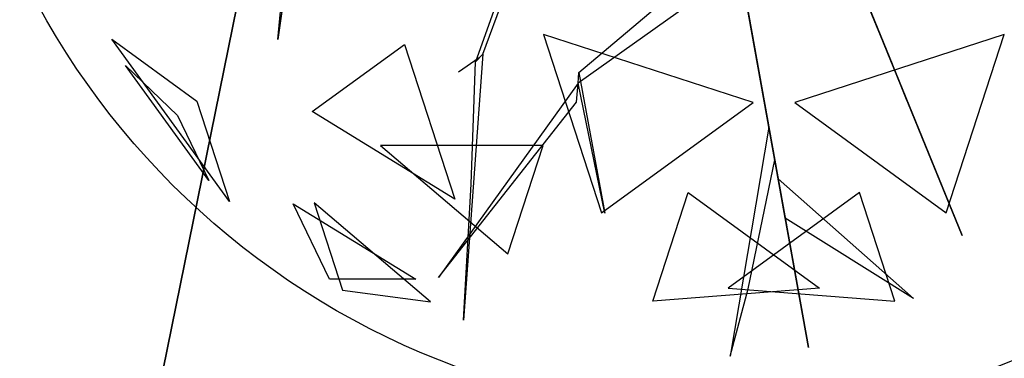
# Model space of a CAD drawing. Extents: x 22936 to 50368, y -4877 to 31080.
# Tile 497 of 601: x 47674 to 47910, y 6184 to 6265. Entities that reach past the tile are written whole.
import ezdxf

# ---------------------------------------------------------------- set-up
doc = ezdxf.new("R2010")
doc.units = 0
doc.layers.get('0').update_dxf_attribs({"linetype": 'CONTINUOUS'})
for name, color, linetype in [('00_TRACE_ARBRE', 3, 'CONTINUOUS'), ('00_TRACE_RDC', 241, 'CONTINUOUS'), ('08_AMENAGEMENTS_EXTERIEURS', 253, 'CONTINUOUS'), ('09_VEGETATION', 134, 'CONTINUOUS')]:
    doc.layers.add(name, color=color, linetype=linetype)

# ---------------------------------------------------------------- blocks, each defined once
blk = doc.blocks.new('TREE_GEOMETRIC_ROUND')
at = {"color": 7}
for p, q in [((-1025.8, -425.7, 3546.1), (-1094.1, -911.7, 4205.1)), ((-1094.1, -911.7, 4205.1), (-1050.3, -449.3, 3561.8)), ((-603.6, -946.7, 2786.3), (-453, -540.8, 2771.6)), ((-478.7, -568.3, 2844.8), (-620.7, -965, 2843.8)), ((-373.5, -991.1, 4105.7), (4, -672.1, 3415.3)), ((176, -1648.4, 3593.2), (2.2, -680.5, 3357.8)), ((2.2, -680.5, 3415.3), (176, -1648.4, 3593.2)), ((-2.2, -751.4, 3415.3), (-375.4, -1016.1, 4074.4)), ((376.1, -970, 4937.4), (292.4, -764.7, 4383)), ((297.1, -776.3, 4325.4), (543.6, -1380.7, 4586.9)), ((297.1, -776.3, 4335.9), (412.5, -1059.2, 5099.5)), ((447.2, -1144.4, 4555.6), (314.5, -818.9, 4398.6)), ((-1209.6, -1299.5, 3736.8), (-1491.6, -911.3, 3736.8)), ((-1491.6, -911.3, 3736.8), (-1287.6, -1059.6, 3316.1)), ((43.2, -1062.8, 5468.4), (-458, -899.9, 5468.4)), ((-458, -899.9, 5468.4), (-319.5, -1326.2, 5178.3)), ((644.2, -899.9, 2392.4), (143.1, -1062.8, 2392.4)), ((505.7, -1326.2, 2682.5), (644.2, -899.9, 2392.4)), ((-1011.6, -1084.4, 4958.5), (-790.9, -924.1, 5283)), ((-790.9, -924.1, 5283), (-670.7, -1294.1, 5031.1)), ((-612.1, -955.8, 2796.8), (-661.3, -990, 2796.8)), ((-603.6, -946.7, 2786.3), (-649.3, -1582.9, 2960.6)), ((-631.6, -1257.7, 2843.8), (-620.7, -965, 2843.8)), ((-620.7, -965, 2843.8), (-603.6, -946.7, 2786.3)), ((-1259, -1249, 4189.8), (-1458.9, -973.9, 4189.8)), ((-1458.9, -973.9, 4189.8), (-1333.8, -1093.2, 4415.9)), ((412.5, -1059.2, 5099.5), (376.1, -970, 4937.4)), ((-375.4, -1016.1, 4074.4), (-373.5, -991.1, 4105.7)), ((-373.5, -991.1, 4105.7), (-311.5, -1327.5, 4806.6)), ((-375.4, -1016.1, 4074.4), (-709.6, -1481.1, 4367.3)), ((-379, -1062, 4126.7), (-375.4, -1016.1, 4074.4)), ((-311.5, -1327.5, 4806.6), (-375.4, -1016.1, 4074.4)), ((-1287.6, -1059.6, 3316.1), (-1209.6, -1299.5, 3736.8)), ((-709.6, -1481.1, 4367.3), (-379, -1062, 4126.7)), ((-319.5, -1326.2, 5178.3), (43.2, -1062.8, 5468.4)), ((143.1, -1062.8, 2392.4), (505.7, -1326.2, 2682.5)), ((-1333.8, -1093.2, 4415.9), (-1259, -1249, 4189.8)), ((-670.7, -1294.1, 5031.1), (-1011.6, -1084.4, 4958.5)), ((81.3, -1121.2, 3462.4), (-11.6, -1669.3, 3357.8)), ((95.4, -1199.5, 3488.5), (81.3, -1121.2, 3462.4)), ((543.6, -1380.7, 4586.9), (447.2, -1144.4, 4555.6)), ((-458.8, -1165.3, 2577.8), (-847.9, -1165.3, 2829.7)), ((-847.9, -1165.3, 2829.7), (-543.2, -1424.8, 2902.3)), ((-543.2, -1424.8, 2902.3), (-458.8, -1165.3, 2577.8)), ((31.8, -1508.5, 3431), (95.4, -1199.5, 3488.5)), ((120.5, -1339.5, 3561.8), (103.5, -1244.8, 3546.1)), ((103.5, -1244.8, 3546.1), (427, -1531.1, 4205.1)), ((-649.3, -1582.9, 2960.6), (-631.6, -1257.7, 2843.8)), ((-196.4, -1537.5, 2902.3), (-112.1, -1278, 2577.8)), ((-112.1, -1278, 2577.8), (202.6, -1506.7, 2829.7)), ((298.3, -1278, 5283), (-16.4, -1506.7, 5031.1)), ((382.6, -1537.5, 4958.5), (298.3, -1278, 5283)), ((-1057.1, -1305.2, 4599.3), (-763.9, -1485.5, 4661.7)), ((-970.7, -1485.5, 4337.8), (-1057.1, -1305.2, 4599.3)), ((-728.6, -1539.4, 3265.8), (-1007, -1302.4, 3199.5)), ((-1007, -1302.4, 3199.5), (-939.1, -1511.3, 3565.9)), ((427, -1531.1, 4205.1), (120.5, -1339.5, 3561.8)), ((-763.9, -1485.5, 4661.7), (-970.7, -1485.5, 4337.8)), ((202.6, -1506.7, 2829.7), (-196.4, -1537.5, 2902.3)), ((-16.4, -1506.7, 5031.1), (382.6, -1537.5, 4958.5)), ((-939.1, -1511.3, 3565.9), (-728.6, -1539.4, 3265.8)), ((-11.6, -1669.3, 3357.8), (31.8, -1508.5, 3431))]:
    blk.add_line(p, q, dxfattribs=at)
mesh = blk.add_polyface(dxfattribs=at)
corners = [(-1094.1, -911.7, 4205.1), (-1050.3, -449.3, 3561.8), (-1025.8, -425.7, 3546.1)]
mesh.append_faces([[corners[k] for k in face] for face in [(0, 1, 2)]], dxfattribs={"color": 7})
mesh = blk.add_polyface(dxfattribs=at)
corners = [(2.2, -680.5, 3415.3), (176, -1648.4, 3593.2), (2.2, -680.5, 3357.8)]
mesh.append_faces([[corners[k] for k in face] for face in [(0, 1, 2)]], dxfattribs={"color": 7})
mesh = blk.add_polyface(dxfattribs=at)
corners = [(376.1, -970, 4937.4), (297.1, -776.3, 4335.9), (412.5, -1059.2, 5099.5), (292.4, -764.7, 4383)]
mesh.append_faces([[corners[k] for k in face] for face in [(0, 1, 2), (1, 0, 3)]], dxfattribs={"vtx0": -1, "color": 7})
mesh = blk.add_polyface(dxfattribs=at)
corners = [(447.2, -1144.4, 4555.6), (297.1, -776.3, 4325.4), (543.6, -1380.7, 4586.9), (314.5, -818.9, 4398.6)]
mesh.append_faces([[corners[k] for k in face] for face in [(0, 1, 2), (1, 0, 3)]], dxfattribs={"vtx0": -1, "color": 7})
mesh = blk.add_polyface(dxfattribs=at)
corners = [(-1491.6, -911.3, 3736.8), (-1287.6, -1059.6, 3316.1), (-1209.6, -1299.5, 3736.8)]
mesh.append_faces([[corners[k] for k in face] for face in [(0, 1, 2)]], dxfattribs={"color": 7})
mesh = blk.add_polyface(dxfattribs=at)
corners = [(43.2, -1062.8, 5468.4), (-458, -899.9, 5468.4), (-319.5, -1326.2, 5178.3)]
mesh.append_faces([[corners[k] for k in face] for face in [(0, 1, 2)]], dxfattribs={"color": 7})
mesh = blk.add_polyface(dxfattribs=at)
corners = [(644.2, -899.9, 2392.4), (143.1, -1062.8, 2392.4), (505.7, -1326.2, 2682.5)]
mesh.append_faces([[corners[k] for k in face] for face in [(0, 1, 2)]], dxfattribs={"color": 7})
mesh = blk.add_polyface(dxfattribs=at)
corners = [(-670.7, -1294.1, 5031.1), (-1011.6, -1084.4, 4958.5), (-790.9, -924.1, 5283)]
mesh.append_faces([[corners[k] for k in face] for face in [(0, 1, 2)]], dxfattribs={"color": 7})
mesh = blk.add_polyface(dxfattribs=at)
corners = [(-1458.9, -973.9, 4189.8), (-1333.8, -1093.2, 4415.9), (-1259, -1249, 4189.8)]
mesh.append_faces([[corners[k] for k in face] for face in [(0, 1, 2)]], dxfattribs={"color": 7})
mesh = blk.add_polyface(dxfattribs=at)
corners = [(-373.5, -991.1, 4105.7), (-311.5, -1327.5, 4806.6), (-375.4, -1016.1, 4074.4)]
mesh.append_faces([[corners[k] for k in face] for face in [(0, 1, 2)]], dxfattribs={"color": 7})
mesh = blk.add_polyface(dxfattribs=at)
corners = [(-709.6, -1481.1, 4367.3), (-379, -1062, 4126.7), (-375.4, -1016.1, 4074.4)]
mesh.append_faces([[corners[k] for k in face] for face in [(0, 1, 2)]], dxfattribs={"color": 7})
mesh = blk.add_polyface(dxfattribs=at)
corners = [(-543.2, -1424.8, 2902.3), (-458.8, -1165.3, 2577.8), (-847.9, -1165.3, 2829.7)]
mesh.append_faces([[corners[k] for k in face] for face in [(0, 1, 2)]], dxfattribs={"color": 7})
mesh = blk.add_polyface(dxfattribs=at)
corners = [(103.5, -1244.8, 3546.1), (427, -1531.1, 4205.1), (120.5, -1339.5, 3561.8)]
mesh.append_faces([[corners[k] for k in face] for face in [(0, 1, 2)]], dxfattribs={"color": 7})
mesh = blk.add_polyface(dxfattribs=at)
corners = [(-196.4, -1537.5, 2902.3), (-112.1, -1278, 2577.8), (202.6, -1506.7, 2829.7)]
mesh.append_faces([[corners[k] for k in face] for face in [(0, 1, 2)]], dxfattribs={"color": 7})
mesh = blk.add_polyface(dxfattribs=at)
corners = [(298.3, -1278, 5283), (-16.4, -1506.7, 5031.1), (382.6, -1537.5, 4958.5)]
mesh.append_faces([[corners[k] for k in face] for face in [(0, 1, 2)]], dxfattribs={"color": 7})
mesh = blk.add_polyface(dxfattribs=at)
corners = [(-763.9, -1485.5, 4661.7), (-970.7, -1485.5, 4337.8), (-1057.1, -1305.2, 4599.3)]
mesh.append_faces([[corners[k] for k in face] for face in [(0, 1, 2)]], dxfattribs={"color": 7})
mesh = blk.add_polyface(dxfattribs=at)
corners = [(-939.1, -1511.3, 3565.9), (-728.6, -1539.4, 3265.8), (-1007, -1302.4, 3199.5)]
mesh.append_faces([[corners[k] for k in face] for face in [(0, 1, 2)]], dxfattribs={"color": 7})
blk = doc.blocks.new('ARBRE_SIMPLE')
blk.add_circle((0, 0), 250)
blk = doc.blocks.new('GROUPER_1')
at = {"layer": '00_TRACE_ARBRE', "xscale": 0.75, "yscale": 0.75, "zscale": 0.75, "rotation": 10.53798942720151}
blk.add_blockref('ARBRE_SIMPLE', (6229.02, 6969.71), dxfattribs=at)
blk = doc.blocks.new('GROUPER_2')
at = {"layer": '00_TRACE_RDC'}
blk.add_blockref('GROUPER_1', (12098.99, 4265.72), dxfattribs=at)
blk = doc.blocks.new('GROUPER_15')
at = {"layer": '08_AMENAGEMENTS_EXTERIEURS'}
mesh = blk.add_polyface(dxfattribs=at)
corners = [(4729.78, 4582.9), (4440.99, 3870.79), (4440.99, 4582.9), (4729.78, 4024.79), (4729.78, 3870.79), (6556.3, 3870.79), (6582.22, 4024.79)]
mesh.append_faces([[corners[k] for k in face] for face in [(0, 1, 2), (5, 3, 6)]], dxfattribs={"vtx0": -1})
mesh.append_faces([[corners[k] for k in face] for face in [(1, 3, 4)]], dxfattribs={"vtx0": -1, "vtx1": -1})
mesh.append_faces([[corners[k] for k in face] for face in [(1, 0, 3), (3, 5, 4)]], dxfattribs={"vtx0": -1, "vtx2": -1})
blk = doc.blocks.new('GROUPER_17')
at = {"layer": '08_AMENAGEMENTS_EXTERIEURS'}
mesh = blk.add_polyface(dxfattribs=at)
corners = [(16.45, 1860.4), (0, 1328), (0, 1844.55), (1795, 1328), (33.02, 1876.27), (49.71, 1892.12), (66.55, 1907.89), (83.55, 1923.55), (100.74, 1939.04), (118.11, 1954.33), (135.7, 1969.37), (153.53, 1984.11), (171.6, 1998.5), (189.93, 2012.5), (208.55, 2026.07), (227.46, 2039.16), (246.69, 2051.72), (266.25, 2063.72), (286.11, 2075.18), (306.26, 2086.08), (326.69, 2096.46), (347.37, 2106.3), (368.28, 2115.64), (389.4, 2124.46), (410.72, 2132.79), (432.21, 2140.64), (453.87, 2148), (475.66, 2154.9), (497.57, 2161.34), (519.59, 2167.33), (541.68, 2172.89), (563.84, 2178.01), (586.04, 2182.71), (608.27, 2187), (630.51, 2190.89), (652.73, 2194.39), (674.92, 2197.5), (697.06, 2200.25), (719.14, 2202.62), (741.15, 2204.62), (763.1, 2206.23), (785, 2207.43), (806.84, 2208.22), (828.63, 2208.57), (850.38, 2208.48), (872.08, 2207.93), (893.75, 2206.9), (915.39, 2205.39), (936.99, 2203.38), (958.57, 2200.86), (980.13, 2197.81), (1001.67, 2194.22), (1023.19, 2190.07), (1044.71, 2185.36), (1066.22, 2180.06), (1087.73, 2174.17), (1109.23, 2167.67), (1130.75, 2160.55), (1152.27, 2152.79), (1173.81, 2144.38), (1195.36, 2135.31), (1216.93, 2125.59), (1238.5, 2115.38), (1260.06, 2104.88), (1281.58, 2094.27), (1303.04, 2083.75), (1324.43, 2073.52), (1345.72, 2063.77), (1366.89, 2054.69), (1387.93, 2046.48), (1408.82, 2039.32), (1429.54, 2033.42), (1450.06, 2028.98), (1470.36, 2026.17), (1490.44, 2025.2), (1510.26, 2026.26), (1529.82, 2029.54), (1549.07, 2035.18), (1567.96, 2043.07), (1586.43, 2053.03), (1604.39, 2064.91), (1621.79, 2078.53), (1638.55, 2093.74), (1654.6, 2110.37), (1669.89, 2128.24), (1684.32, 2147.2), (1697.85, 2167.08), (1710.39, 2187.71), (1721.89, 2208.92), (1732.26, 2230.56), (1741.45, 2252.45), (1749.38, 2274.43), (1756.03, 2296.38), (1761.5, 2318.27), (1765.9, 2340.13), (1769.36, 2361.94), (1771.99, 2383.72), (1773.91, 2405.46), (1775.24, 2427.19), (1776.09, 2448.89), (1776.59, 2470.58), (1776.85, 2492.26), (1777, 2513.93), (2395.68, 2513.93), (1845, 75), (1845, 0), (1332.44, 6187.9), (953.84, 4324.79), (744.56, 6114.92), (1503.53, 4690.87), (1872.82, 4324.79), (2843.74, 4811.2), (2680.87, 4187.05), (193.79, -1456.02), (188.09, -1836.1), (174.84, -1645.82), (233.16, -2021.44), (244.41, -1272.11), (308.78, -2196.56), (325.25, -1099.34), (412.78, -2356.46), (434, -942.64), (3662.14, -2801.42), (567.57, -806.46), (722.14, -694.7), (893.31, -610.54), (1076.21, -556.38), (1155.38, -537.12), (1232.99, -512.33), (1308.66, -482.14), (1382.02, -446.69), (1452.7, -406.15), (1520.35, -360.74), (1584.63, -310.68), (1645.22, -256.21), (1701.82, -197.6), (1754.16, -135.16), (1801.96, -69.18), (1795, 75)]
mesh.append_faces([[corners[k] for k in face] for face in [(0, 1, 2), (106, 107, 108), (113, 114, 115)]], dxfattribs={"vtx0": -1})
mesh.append_faces([[corners[k] for k in face] for face in [(1, 0, 3), (104, 103, 105), (107, 109, 110), (110, 111, 112), (114, 113, 116), (116, 117, 118), (118, 119, 120), (120, 121, 122), (122, 112, 111)]], dxfattribs={"vtx0": -1, "vtx1": -1})
mesh.append_faces([[corners[k] for k in face] for face in [(3, 103, 104), (122, 105, 103)]], dxfattribs={"vtx0": -1, "vtx1": -1, "vtx2": -1})
mesh.append_faces([[corners[k] for k in face] for face in [(3, 0, 4), (3, 4, 5), (3, 5, 6), (3, 6, 7), (3, 7, 8), (3, 8, 9), (3, 9, 10), (3, 10, 11), (3, 11, 12), (3, 12, 13), (3, 13, 14), (3, 14, 15), (3, 15, 16), (3, 16, 17), (3, 17, 18), (3, 18, 19), (3, 19, 20), (3, 20, 21), (3, 21, 22), (3, 22, 23), (3, 23, 24), (3, 24, 25), (3, 25, 26), (3, 26, 27), (3, 27, 28), (3, 28, 29), (3, 29, 30), (3, 30, 31), (3, 31, 32), (3, 32, 33), (3, 33, 34), (3, 34, 35), (3, 35, 36), (3, 36, 37), (3, 37, 38), (3, 38, 39), (3, 39, 40), (3, 40, 41), (3, 41, 42), (3, 42, 43), (3, 43, 44), (3, 44, 45), (3, 45, 46), (3, 46, 47), (3, 47, 48), (3, 48, 49), (3, 49, 50), (3, 50, 51), (3, 51, 52), (3, 52, 53), (3, 53, 54), (3, 54, 55), (3, 55, 56), (3, 56, 57), (3, 57, 58), (3, 58, 59), (3, 59, 60), (3, 60, 61), (3, 61, 62), (3, 62, 63), (3, 63, 64), (3, 64, 65), (3, 65, 66), (3, 66, 67), (3, 67, 68), (3, 68, 69), (3, 69, 70), (3, 70, 71), (3, 71, 72), (3, 72, 73), (3, 73, 74), (3, 74, 75), (3, 75, 76), (3, 76, 77), (3, 77, 78), (3, 78, 79), (3, 79, 80), (3, 80, 81), (3, 81, 82), (3, 82, 83), (3, 83, 84), (3, 84, 85), (3, 85, 86), (3, 86, 87), (3, 87, 88), (3, 88, 89), (3, 89, 90), (3, 90, 91), (3, 91, 92), (3, 92, 93), (3, 93, 94), (3, 94, 95), (3, 95, 96), (3, 96, 97), (3, 97, 98), (3, 98, 99), (3, 99, 100), (3, 100, 101), (3, 101, 102), (3, 102, 103), (107, 106, 109), (110, 109, 111), (116, 113, 117), (118, 117, 119), (120, 119, 121), (122, 121, 123), (122, 123, 124), (122, 124, 125), (122, 125, 126), (122, 126, 127), (122, 127, 128), (122, 128, 129), (122, 129, 130), (122, 130, 131), (122, 131, 132), (122, 132, 133), (122, 133, 134), (122, 134, 135), (122, 135, 136), (122, 136, 137), (122, 137, 105), (122, 103, 112)]], dxfattribs={"vtx0": -1, "vtx2": -1})
mesh.append_faces([[corners[k] for k in face] for face in [(104, 138, 3)]], dxfattribs={"vtx2": -1})
blk = doc.blocks.new('GROUPER_122')
at = {"layer": '08_AMENAGEMENTS_EXTERIEURS'}
mesh = blk.add_polyface(dxfattribs=at)
corners = [(4865.77, 2632.41), (4440.58, 2433.55), (4420.06, 2562.46), (4529.79, 1059.49), (4741, 1059.49), (5029.79, 1059.49), (4894.7, 2450.68), (5779.35, 2591.51), (6882.55, 501.38), (5029.79, 501.38), (5988.63, 801.38), (6907.61, 801.38), (7602.54, 0), (6819.83, 133.42), (7715.66, 663.64), (3404.37, 2268.59), (164, 668.17), (0, 1757.09), (2762.33, 1059.49)]
mesh.append_faces([[corners[k] for k in face] for face in [(0, 1, 2), (5, 8, 9), (8, 12, 13), (12, 11, 14), (15, 16, 17)]], dxfattribs={"vtx0": -1})
mesh.append_faces([[corners[k] for k in face] for face in [(3, 0, 4), (4, 0, 5), (10, 5, 7), (16, 15, 18), (18, 15, 3)]], dxfattribs={"vtx0": -1, "vtx1": -1})
mesh.append_faces([[corners[k] for k in face] for face in [(1, 0, 3), (8, 5, 10), (12, 8, 11)]], dxfattribs={"vtx0": -1, "vtx1": -1, "vtx2": -1})
mesh.append_faces([[corners[k] for k in face] for face in [(5, 0, 6), (5, 6, 7), (8, 10, 11), (3, 15, 1)]], dxfattribs={"vtx0": -1, "vtx2": -1})

msp = doc.modelspace()

# ---------------------------------------------------------------- block references
at = {"layer": '00_TRACE_RDC'}
msp.add_blockref('GROUPER_2', (29515.15, -4876.93), dxfattribs=at)
at = {"layer": '08_AMENAGEMENTS_EXTERIEURS', "color": 54}
msp.add_blockref('GROUPER_17', (46706.19, 1619.93), dxfattribs=at)
at = {"layer": '08_AMENAGEMENTS_EXTERIEURS', "color": 9}
msp.add_blockref('GROUPER_122', (41671.41, 5143.34), dxfattribs=at)
at = {"layer": '08_AMENAGEMENTS_EXTERIEURS', "color": 254}
msp.add_blockref('GROUPER_15', (41971.41, 1619.93), dxfattribs=at)
at = {"layer": '09_VEGETATION', "xscale": 0.1, "yscale": 0.1, "zscale": 0.1}
msp.add_blockref('TREE_GEOMETRIC_ROUND', (47845.15, 6351.91), dxfattribs=at)

doc.saveas('drawing.dxf')
